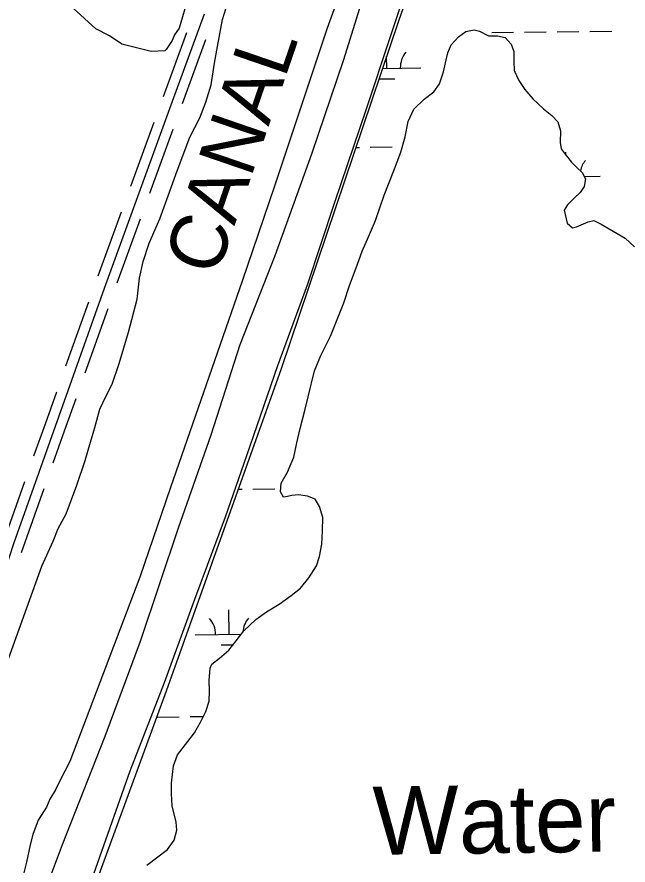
# Model space of a CAD drawing. Extents: x 3683613 to 3738215, y 469626 to 495384.
# Drawn here: x 3714810 to 3715706, y 481865 to 483108 of the extents above; entities that cross this region are included whole.
import ezdxf

# ---------------------------------------------------------------- set-up
doc = ezdxf.new("R2010")
doc.units = 0
for name, color, linetype in [('V-LEVE-TOET', 7, 'Continuous'), ('V-RIVR-IDEN', 7, 'Continuous'), ('V-ROAD-CNTR', 7, 'Continuous'), ('V-SITE-VEGE', 7, 'Continuous'), ('V-TOPO-SHOR', 7, 'Continuous'), ('V-WETL-SWMP', 7, 'Continuous')]:
    doc.layers.add(name, color=color, linetype=linetype)

msp = doc.modelspace()

# ---------------------------------------------------------------- linework, layer by layer
at = {"layer": 'V-LEVE-TOET'}
for points in [[(3714480.443, 480605.136), (3714563.4220000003, 480832.605), (3714611.242, 480963.272), (3714677.356, 481142.58), (3714741.059, 481327.113), (3714790.166, 481483.484), (3714862.325, 481688.053), (3714916.72, 481834.935), (3714975.758, 482002.783), (3715025.967, 482132.034), (3715070.5, 482254.591), (3715115.521, 482375.24700000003), (3715146.909, 482465.369), (3715192.346, 482596.971), (3715235.477, 482715.237), (3715275.7320000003, 482836.819), (3715322.091, 482973.662), (3715356.733, 483078.079), (3715404.019, 483219.213)], [(3715325.794, 483165.003), (3715288.381, 483045.34), (3715241.5530000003, 482907.065), (3715187.65, 482757.805), (3715136.4930000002, 482627.597), (3715093.919, 482495.059), (3715046.129, 482358.683), (3714990.415, 482192.278), (3714938.359, 482053.025), (3714875.94, 481894.19800000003), (3714836.5470000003, 481788.802), (3714794.418, 481661.5), (3714744.719, 481526.066), (3714688.995, 481361.56700000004), (3714649.589, 481258.075), (3714607.9250000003, 481133.155), (3714554.916, 480993.893), (3714501.941, 480848.446), (3714439.495, 480694.381)]]:
    msp.add_lwpolyline(points, dxfattribs=at)
at = {"layer": 'V-ROAD-CNTR'}
for points in [[(3715084.09779283, 483112.3927491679), (3715037.2658864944, 482984.105005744), (3714937.431086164, 482709.8485542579), (3714804.3803522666, 482335.70430254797), (3714729.939501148, 482106.1847615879), (3714710.2395405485, 482068.6118367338), (3714641.0886788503, 482102.8107683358), (3712935.6500897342, 483004.01296592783), (3712936.129088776, 483003.91096613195)], [(3715058.1068448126, 483084.93480408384), (3715040.960879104, 483037.96689802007)], [(3715086.2867884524, 483074.64682465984), (3715069.1408227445, 483027.67891859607)], [(3715040.960879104, 483037.9678980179), (3715023.814913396, 482990.998991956)], [(3715069.1408227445, 483027.6799185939), (3715051.994857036, 482980.711012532)], [(3715010.125940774, 482953.40006715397), (3714975.920009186, 482859.43225509)], [(3715038.315884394, 482943.13808767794), (3715004.109952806, 482849.170275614)], [(3714962.2370365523, 482821.84533026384), (3714945.134070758, 482774.861424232)], [(3714990.4269801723, 482811.58335078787), (3714973.3240143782, 482764.5994447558)], [(3714945.135070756, 482774.86242422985), (3714928.0321049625, 482727.87851819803)], [(3714973.325014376, 482764.6004447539), (3714956.222048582, 482717.61653872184)], [(3714914.4951320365, 482690.120593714), (3714880.989199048, 482595.9007821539)], [(3714942.7610755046, 482680.0686138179), (3714909.255142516, 482585.848802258)], [(3714867.587225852, 482558.21285752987), (3714850.8342593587, 482511.1029517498)], [(3714895.85316932, 482548.16087763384), (3714879.1002028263, 482501.05097185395)], [(3714850.8342593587, 482511.1039517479), (3714834.081292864, 482463.9940459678)], [(3714879.1002028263, 482501.05197185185), (3714862.347236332, 482453.942066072)], [(3714820.679319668, 482426.30712134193), (3714790.177380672, 482340.532292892), (3714787.282386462, 482331.60531074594)], [(3714848.945263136, 482416.2551414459), (3714818.58332386, 482330.8763122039), (3714815.81832939, 482322.3513292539)]]:
    msp.add_lwpolyline(points, dxfattribs=at)
at = {"layer": 'V-SITE-VEGE'}
for p, q in [((3714925.3540000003, 483090.773), (3714831.736, 483177.786)), ((3715063.461, 483146.6530000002), (3715047.382, 483091.803)), ((3714945.214, 483080.36900000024), (3714925.3540000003, 483090.7730000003)), ((3715047.382, 483091.803), (3715040.509, 483081.905)), ((3714963.369, 483068.325), (3714945.214, 483080.369)), ((3715040.509, 483081.905), (3715037.009, 483073.615)), ((3715006.619, 483057.47700000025), (3714963.369, 483068.325)), ((3715037.009, 483073.615), (3715028.4020000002, 483060.40700000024)), ((3715026.7, 483058.76900000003), (3715006.619, 483057.47700000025)), ((3715028.4020000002, 483060.40700000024), (3715026.7, 483058.76900000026))]:
    msp.add_line(p, q, dxfattribs=at)
at = {"layer": 'V-TOPO-SHOR'}
for points in [[(3715308.228, 483212.098), (3715264.792, 483091.582), (3715187.224, 482859.95300000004), (3715139.882, 482720.70300000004), (3715034.644, 482418.093), (3714989.932, 482286.876), (3714887.186, 482016.351), (3714872.6410000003, 481988.208), (3714866.032, 481974.80700000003), (3714858.09, 481961.39900000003), (3714852.81, 481949.343), (3714840.887, 481930.56700000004), (3714832.986, 481909.14), (3714829.057, 481894.417), (3714823.853, 481868.998), (3714817.312, 481843.57)], [(3714795.507, 482161.515), (3714846.322, 482302.82300000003), (3714862.63, 482339.374), (3714870.095, 482357.99), (3714881.673, 482379.38), (3714897.262, 482421.429), (3714909.444, 482457.957), (3714917.549, 482484.833), (3714923.6240000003, 482506.194), (3714931.042, 482533.064), (3714939.883, 482551.686), (3714949.412, 482569.62700000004), (3714959.5640000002, 482599.951), (3714973.069, 482646.117), (3714985.873, 482694.344), (3714989.1410000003, 482725.32), (3714994.511, 482749.427), (3715003.305, 482776.305), (3715018.93, 482812.163), (3715044.683, 482882.477), (3715062.9820000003, 482932.108), (3715077.961, 482960.397), (3715086.778, 482983.148), (3715094.2060000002, 483008.642), (3715099.5330000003, 483040.318), (3715103.524, 483065.105), (3715110.875, 483104.357), (3715121.018, 483136.06)], [(3715000.156, 481864.564), (3715016.386, 481876.36600000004), (3715030.585, 481887.139), (3715040.184, 481900.94), (3715044.1750000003, 481915.733), (3715043.094, 481927.43700000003), (3715037.36, 481951.342), (3715036.241, 481969.157), (3715036.157, 481984.435), (3715039.072, 482009.914), (3715045.093, 482026.243), (3715060.262, 482045.679), (3715069.867, 482058.462), (3715078.946, 482074.299), (3715086.501, 482089.618), (3715091.509, 482104.923), (3715091.933, 482120.20300000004), (3715091.343, 482134.967), (3715092.768, 482153.309), (3715095.2830000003, 482158.925), (3715106.437, 482168.153), (3715120.123, 482179.431), (3715131.25, 482193.243), (3715142.373, 482208.07300000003), (3715160.1040000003, 482224.467), (3715175.829, 482235.75800000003), (3715194.099, 482247.06), (3715211.8510000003, 482259.889), (3715225.542, 482270.66000000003), (3715237.683, 482285.495), (3715248.787, 482303.38), (3715253.295, 482317.155), (3715256.7600000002, 482334.99700000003), (3715257.667, 482354.863), (3715258.0700000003, 482374.217), (3715253.397, 482390.488), (3715246.718, 482401.14400000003), (3715235.489, 482405.666), (3715222.7490000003, 482407.632), (3715212.568, 482406.55700000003), (3715206.467, 482404.996), (3715200.362, 482403.943), (3715196.2430000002, 482412.07), (3715197.1920000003, 482424.804), (3715206.27, 482440.641), (3715215.824, 482462.592), (3715220.291, 482483.496), (3715224.756, 482504.91000000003), (3715231.741, 482530.919), (3715236.722, 482551.31700000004), (3715246.19, 482589.054), (3715255.228, 482612.018), (3715269.332, 482640.106), (3715280.3850000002, 482667.156), (3715288.9220000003, 482689.103), (3715297.437, 482714.61100000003), (3715306.973, 482740.12700000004), (3715316.002, 482764.621), (3715323.543, 482782.485), (3715335.616, 482809.542), (3715348.139, 482846.786), (3715361.697, 482881.49), (3715372.744, 482910.07), (3715378.73, 482932.51), (3715383.191, 482954.939), (3715391.748, 482972.81), (3715406.944, 482987.662), (3715421.142, 482998.43700000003), (3715429.2260000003, 483010.19200000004), (3715435.241, 483027.541), (3715438.223, 483040.798), (3715441.7060000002, 483055.58400000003), (3715446.224, 483067.32300000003), (3715457.361, 483079.097), (3715468.0130000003, 483086.79600000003), (3715480.221, 483089.409), (3715487.87, 483087.414), (3715500.9450000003, 483080.764), (3715514.185, 483080.531), (3715525.504, 483078.354), (3715534.217, 483068.419), (3715538.349, 483057.749), (3715538.427, 483043.49100000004), (3715539.0130000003, 483029.745), (3715545.714, 483015.01300000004), (3715554.4450000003, 483001.82), (3715566.233, 482988.135), (3715581.591, 482973.45300000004), (3715593.867, 482963.844), (3715602.577, 482954.218), (3715606.724, 482941.001)], [(3715606.724, 482941.001), (3715606.308, 482924.193), (3715607.8850000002, 482915.034), (3715613.534, 482906.92), (3715622.764, 482895.257), (3715630.9560000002, 482887.155), (3715638.634, 482880.066), (3715643.269, 482870.92600000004), (3715641.292, 482859.711), (3715635.738, 482851.02400000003), (3715626.62, 482842.318), (3715616.9990000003, 482832.588), (3715611.948, 482824.92), (3715616.6380000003, 482805.59500000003), (3715624.3140000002, 482799.01900000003), (3715630.415, 482800.58), (3715647.182, 482807.803), (3715655.827, 482809.88800000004), (3715666.552, 482804.344), (3715683.921, 482794.255), (3715701.804, 482783.661), (3715715.114, 482771.00200000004)]]:
    msp.add_lwpolyline(points, dxfattribs=at)
at = {"layer": 'V-WETL-SWMP'}
for p, q in [((3715444.251960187, 483320.5740699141), (3715369.708958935, 483103.5640721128)), ((3715369.708958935, 483103.5640721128), (3715197.1309559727, 482592.34207731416)), ((3715468.013977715, 483086.79503913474), (3715480.220977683, 483089.40803918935)), ((3715480.220977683, 483089.4080391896), (3715487.8709776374, 483087.41403926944)), ((3715446.2239776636, 483067.3230392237), (3715457.3619777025, 483079.09703915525)), ((3715457.3619777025, 483079.09703915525), (3715468.013977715, 483086.795039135)), ((3715487.8709776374, 483087.41403926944), (3715500.944977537, 483080.76403944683)), ((3715500.944977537, 483080.76403944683), (3715514.185977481, 483080.53103954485)), ((3715505.819484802, 483085.4454048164), (3715537.8173184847, 483085.81774282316)), ((3715514.185977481, 483080.53103954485), (3715525.503977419, 483078.35303965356)), ((3715525.503977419, 483078.35303965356), (3715534.215977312, 483068.4200398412)), ((3715553.8162353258, 483086.0039118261), (3715585.814069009, 483086.3762498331)), ((3715601.8129858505, 483086.56241883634), (3715633.8108195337, 483086.9347568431)), ((3715649.8097363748, 483087.12092584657), (3715681.807570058, 483087.4932638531)), ((3715441.705977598, 483055.5850393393), (3715446.2239776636, 483067.3230392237)), ((3715534.215977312, 483068.4200398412), (3715538.348977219, 483057.7490400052)), ((3715438.2229775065, 483040.7980395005), (3715441.705977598, 483055.5850393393)), ((3715538.348977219, 483057.7490400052), (3715538.426977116, 483043.4910401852)), ((3715351.8283616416, 483032.9080752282), (3715351.629386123, 483050.00756363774)), ((3715435.2409774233, 483027.54103964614), (3715438.2229775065, 483040.7980395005)), ((3715538.426977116, 483043.4910401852), (3715539.012977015, 483029.7440403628)), ((3715345.833402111, 483032.838315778), (3715401.8249767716, 483033.48985336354)), ((3715429.2259773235, 483010.1930398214), (3715435.2409774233, 483027.54103964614)), ((3715539.012977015, 483029.7440403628), (3715545.713976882, 483015.01304059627)), ((3715340.6033173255, 483017.34541209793), (3715364.0070975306, 483017.6177466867)), ((3715545.713976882, 483015.01304059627), (3715554.443976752, 483001.82104082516)), ((3715421.142977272, 482998.4360399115), (3715429.2259773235, 483010.1930398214)), ((3715406.942977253, 482987.66303994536), (3715421.142977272, 482998.4360399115)), ((3715554.443976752, 483001.82104082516), (3715566.2329766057, 482988.1360410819)), ((3715391.7479772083, 482972.8110400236), (3715406.942977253, 482987.66303994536)), ((3715566.2329766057, 482988.1360410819), (3715581.5909764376, 482973.45304137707)), ((3715383.189977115, 482954.94004018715), (3715391.7479772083, 482972.8110400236)), ((3715581.5909764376, 482973.45304137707), (3715593.8659763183, 482963.84504158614)), ((3715378.7299769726, 482932.5090404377), (3715383.189977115, 482954.94004018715)), ((3715593.8659763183, 482963.84504158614), (3715602.5769762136, 482954.21804177)), ((3715602.5769762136, 482954.21804177), (3715606.7239761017, 482941.0000419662)), ((3715606.7239761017, 482941.0000419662), (3715606.3079759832, 482924.1930421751)), ((3715372.7439768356, 482910.06904067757), (3715378.7299769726, 482932.5090404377)), ((3715306.709615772, 482916.9432436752), (3715311.766280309, 482917.00208479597)), ((3715327.76519715, 482917.18825379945), (3715359.763030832, 482917.56059180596)), ((3715606.3079759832, 482924.1930421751), (3715607.8859759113, 482915.0350423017)), ((3715361.6979766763, 482881.4900409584), (3715372.7439768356, 482910.06904067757)), ((3715607.8859759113, 482915.0350423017), (3715613.53297583, 482906.9190424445)), ((3715613.53297583, 482906.9190424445), (3715622.762975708, 482895.25704265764)), ((3715614.7662439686, 482905.3608221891), (3715614.7111373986, 482910.0965512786)), ((3715622.762975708, 482895.25704265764), (3715630.9559756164, 482887.1540428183)), ((3715348.1399764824, 482846.7860412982), (3715361.6979766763, 482881.4900409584)), ((3715630.9559756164, 482887.1540428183), (3715638.6339755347, 482880.0670429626)), ((3715638.6339755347, 482880.0670429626), (3715643.26797545, 482870.92704311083)), ((3715643.26797545, 482870.92704311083), (3715641.292975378, 482859.71204323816)), ((3715641.5041936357, 482874.4058876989), (3715665.1266325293, 482874.68076667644)), ((3715641.292975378, 482859.71204323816), (3715635.738975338, 482851.0240433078)), ((3715335.614976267, 482809.54204167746), (3715348.1399764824, 482846.7860412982)), ((3715626.620975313, 482842.3170433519), (3715616.9989752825, 482832.58804340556)), ((3715635.738975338, 482851.0240433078), (3715626.620975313, 482842.3170433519)), ((3715616.9989752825, 482832.58804340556), (3715611.9489752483, 482824.92104346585)), ((3715611.9489752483, 482824.92104346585), (3715616.63897509, 482805.5960437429)), ((3715323.542976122, 482782.4850419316), (3715335.614976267, 482809.54204167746)), ((3715616.63897509, 482805.5960437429), (3715624.313975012, 482799.01804388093)), ((3715630.415974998, 482800.580043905), (3715647.1819749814, 482807.80204393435)), ((3715647.1819749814, 482807.80204393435), (3715655.8269749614, 482809.8870439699)), ((3715655.8269749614, 482809.8870439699), (3715666.5519748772, 482804.34404411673)), ((3715666.5519748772, 482804.34404411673), (3715683.9219747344, 482794.25504436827)), ((3715624.313975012, 482799.01804388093), (3715630.415974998, 482800.580043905)), ((3715683.9219747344, 482794.25504436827), (3715701.803974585, 482783.66004463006)), ((3715316.0029760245, 482764.6200421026), (3715323.542976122, 482782.4850419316)), ((3715701.803974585, 482783.66004463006), (3715715.1149744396, 482771.00204488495)), ((3715306.9719758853, 482740.12604234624), (3715316.0029760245, 482764.6200421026)), ((3715297.4369757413, 482714.6110425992), (3715306.9719758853, 482740.12604234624)), ((3715288.920975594, 482689.10204285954), (3715297.4369757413, 482714.6110425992)), ((3715280.3849754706, 482667.1570430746), (3715288.920975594, 482689.10204285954)), ((3715269.3319753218, 482640.10604333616), (3715280.3849754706, 482667.1570430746)), ((3715255.227975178, 482612.01904358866), (3715269.3319753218, 482640.10604333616)), ((3715246.18897505, 482589.0530438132), (3715255.227975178, 482612.01904358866)), ((3715197.1309559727, 482592.34207731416), (3715028.325953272, 482119.67608205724)), ((3715236.7219748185, 482551.3170442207), (3715246.18897505, 482589.0530438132)), ((3715231.7419746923, 482530.91904444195), (3715236.7219748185, 482551.3170442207)), ((3715224.755974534, 482504.9090447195), (3715231.7419746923, 482530.91904444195)), ((3715220.2909743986, 482483.4960449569), (3715224.755974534, 482504.9090447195)), ((3715215.823974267, 482462.5920451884), (3715220.2909743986, 482483.4960449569)), ((3715206.269974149, 482440.64204539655), (3715215.823974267, 482462.5920451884)), ((3715197.1909740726, 482424.8050455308), (3715206.269974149, 482440.64204539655)), ((3715196.2429739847, 482412.06904568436), (3715197.190974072, 482424.8050455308)), ((3715134.0548069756, 482415.72438076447), (3715139.678514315, 482415.789820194)), ((3715155.6774311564, 482415.9759891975), (3715187.6752648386, 482416.348327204)), ((3715200.3609739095, 482403.9430458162), (3715196.2429739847, 482412.06904568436)), ((3715212.5689738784, 482406.55704587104), (3715206.4669738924, 482404.99604584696)), ((3715222.7479738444, 482407.63204593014), (3715212.5689738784, 482406.5570458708)), ((3715235.489973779, 482405.6650460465), (3715222.7479738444, 482407.63204593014)), ((3715246.7179737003, 482401.1440461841), (3715235.489973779, 482405.6650460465)), ((3715206.4669738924, 482404.99604584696), (3715200.3609739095, 482403.94304581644)), ((3715253.3969735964, 482390.4870463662), (3715246.7179737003, 482401.1440461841)), ((3715258.0709734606, 482374.21704660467), (3715253.3969735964, 482390.4870463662)), ((3715257.6679733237, 482354.8640468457), (3715258.0709734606, 482374.21704660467)), ((3715256.7599731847, 482334.9980470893), (3715257.6679733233, 482354.8640468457)), ((3715253.293973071, 482317.15504728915), (3715256.7599731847, 482334.9980470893)), ((3715248.7869729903, 482303.3810474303), (3715253.293973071, 482317.15504728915)), ((3715237.6819729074, 482285.49604757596), (3715248.7869729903, 482303.3810474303)), ((3715225.541972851, 482270.66004767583), (3715237.6819729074, 482285.49604757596)), ((3715211.8519728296, 482259.8900477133), (3715225.541972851, 482270.66004767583)), ((3715194.09897281, 482247.0610477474), (3715211.8519728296, 482259.8900477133)), ((3715175.828972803, 482235.75704775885), (3715194.09897281, 482247.0610477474)), ((3715120.9977121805, 482202.9540518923), (3715120.5788321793, 482238.95161462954)), ((3715160.104972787, 482224.46604778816), (3715175.828972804, 482235.7570477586)), ((3715142.371972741, 482208.0720478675), (3715160.104972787, 482224.46604778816)), ((3715131.2509726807, 482193.2430479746), (3715142.371972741, 482208.0720478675)), ((3715071.001097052, 482202.3722737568), (3715138.6881129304, 482203.159903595)), ((3715109.178072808, 482187.38446984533), (3715126.695160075, 482187.588304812)), ((3715120.123972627, 482179.43204806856), (3715131.2509726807, 482193.2430479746)), ((3715106.435972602, 482168.1530481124), (3715120.123972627, 482179.43204806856)), ((3715092.7689725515, 482153.3090482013), (3715095.2839725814, 482158.92404814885)), ((3715095.2839725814, 482158.92404814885), (3715106.435972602, 482168.1530481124)), ((3715091.3419724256, 482134.96804842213), (3715092.7689725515, 482153.3090482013)), ((3715091.932972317, 482120.20304861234), (3715091.3419724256, 482134.96804842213)), ((3715028.325953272, 482119.67608205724), (3714848.978950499, 481631.00708692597)), ((3715091.5079722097, 482104.9230488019), (3715091.932972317, 482120.20304861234)), ((3715086.5009721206, 482089.6180489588), (3715091.5079722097, 482104.9230488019)), ((3715015.5580380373, 482081.6479908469), (3715047.5558717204, 482082.0203288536)), ((3715063.554788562, 482082.20649785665), (3715082.9575728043, 482082.43227545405)), ((3715078.9469720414, 482074.2990490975), (3715086.5009721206, 482089.6180489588)), ((3715069.8679719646, 482058.46204923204), (3715078.9469720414, 482074.2990490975)), ((3715060.262971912, 482045.678049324), (3715069.8679719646, 482058.46204923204)), ((3715045.0929718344, 482026.24304945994), (3715060.262971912, 482045.678049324)), ((3715039.0719717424, 482009.91404962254), (3715045.092971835, 482026.24304945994)), ((3715036.157971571, 481984.43504992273), (3715039.0719717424, 482009.91404962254)), ((3715036.2419714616, 481969.15805011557), (3715036.157971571, 481984.43504992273)), ((3715037.358971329, 481951.34105034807), (3715036.2419714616, 481969.15805011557)), ((3715043.0929711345, 481927.43805069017), (3715037.358971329, 481951.34105034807)), ((3715044.1759710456, 481915.73205084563), (3715043.0929711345, 481927.43805069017)), ((3715040.183970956, 481900.941051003), (3715044.1759710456, 481915.73205084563)), ((3715030.5849708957, 481887.13905110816), (3715040.183970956, 481900.941051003)), ((3715016.384970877, 481876.366051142), (3715030.5849708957, 481887.13905110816)), ((3715000.1549708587, 481864.5640511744), (3715016.384970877, 481876.366051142))]:
    msp.add_line(p, q, dxfattribs=at)
for centre, radius, start, end in [((3715407.0620333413, 483034.0256289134), 35.246287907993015, 139.89486061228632, 181.43851894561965), ((3715670.3636890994, 482875.21654222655), 35.246287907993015, 139.89486061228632, 167.9203583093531), ((3715065.7529912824, 482202.786040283), 35.24628790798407, 359.8948636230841, 41.43852195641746), ((3715176.23138388, 482204.0716055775), 35.246287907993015, 139.89486061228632, 176.34527701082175)]:
    msp.add_arc(centre, radius, start, end, dxfattribs=at)

# ---------------------------------------------------------------- texts
at = {"layer": 'V-RIVR-IDEN'}
for s, height, rotation, p in [('CANAL', 82.99983200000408, 71.05917557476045, (3715102.4427561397, 482725.2515234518)), ('Water', 99.99980199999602, 0.7994082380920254, (3715332.0327354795, 481879.4814662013))]:
    msp.add_text(s, height=height, rotation=rotation, dxfattribs=at).set_placement(p)

doc.saveas('drawing.dxf')
